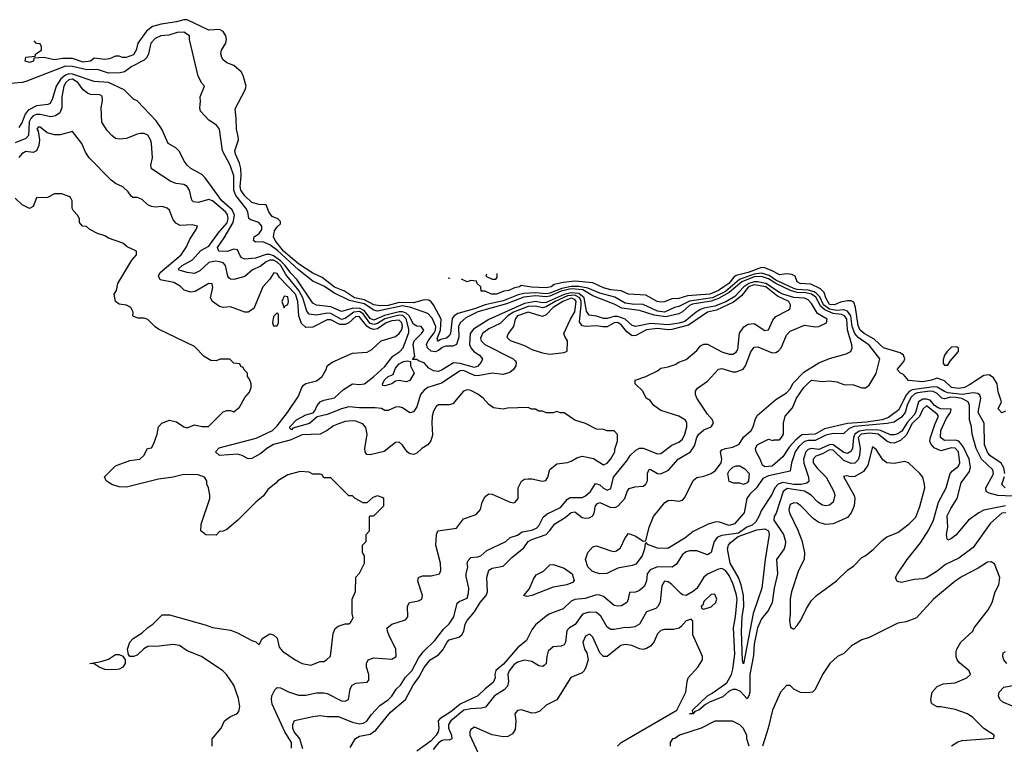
# Model space of a CAD drawing. Header units: inches. Extents: x 2348352 to 2479776, y 460422 to 613655.
# Tile 449 of 590: x 2414156 to 2419644, y 591720 to 595761. Entities that reach past the tile are written whole.
import ezdxf

# ---------------------------------------------------------------- set-up
doc = ezdxf.new("R2010")
doc.units = ezdxf.units.IN
doc.header["$MEASUREMENT"] = 0
doc.layers.add('C4519', color=7, linetype='Continuous')

msp = doc.modelspace()

# ---------------------------------------------------------------- linework, layer by layer
at = {"layer": 'C4519', "color": 4}
for points, elevation in [([(2419647.8, 593230), (2419642, 593262), (2419626.9, 593286.9), (2419563.6, 593330), (2419549.8, 593349.8), (2419532.8, 593390), (2419531.6, 593510), (2419497.6, 593570), (2419512.8, 593650), (2419506.7, 593666.7), (2419496.4, 593676.4), (2419470, 593679.2), (2419410, 593670.6), (2419330, 593680.2), (2419310, 593686.4), (2419270.5, 593710.5), (2419250, 593713.6), (2419130, 593695.7), (2419113.3, 593686.8), (2419094.8, 593665.2), (2419055.6, 593584.4), (2418997.9, 593542.1), (2418964, 593530), (2418876.3, 593516.3), (2418770.8, 593509.2), (2418641.7, 593478.3), (2418590, 593449.8), (2418515.2, 593444.8), (2418482, 593418), (2418443.9, 593376.1), (2418410, 593322.7), (2418350.7, 593270), (2418310, 593267), (2418296.5, 593276.5), (2418284, 593310), (2418260.9, 593350), (2418258, 593370), (2418266.6, 593390), (2418330, 593422), (2418354, 593414), (2418362, 593418), (2418390, 593418), (2418402, 593430), (2418413.2, 593450), (2418412.3, 593510), (2418422.7, 593550), (2418463.7, 593596.3), (2418486.3, 593650), (2418526.3, 593710), (2418550, 593734.4), (2418570, 593750.3), (2418630, 593743.7), (2418670, 593747), (2418710, 593740.3), (2418750, 593727), (2418803.7, 593723.7), (2418850, 593708.4), (2418870, 593708.5), (2418890, 593722), (2418930, 593787.7), (2418949.3, 593870), (2418890, 593945.1), (2418828.6, 593988.6), (2418810.8, 594010), (2418795.6, 594050), (2418787.7, 594110), (2418770, 594135.8), (2418750, 594142.9), (2418710, 594139.3), (2418670, 594145.7), (2418635.9, 594170), (2418614.8, 594214.8), (2418596, 594236), (2418583.3, 594243.3), (2418550, 594252.9), (2418490, 594256.2), (2418470, 594262.4), (2418370, 594308.9), (2418333.6, 594333.6), (2418290, 594347.5), (2418250, 594341.8), (2418168.8, 594311.2), (2418090, 594245.7), (2418018.3, 594210), (2417888.5, 594191.5), (2417830, 594161.4), (2417805, 594155), (2417750, 594129.1), (2417710, 594135), (2417630, 594172.8), (2417570, 594174.2), (2417530, 594180.3), (2417472.9, 594212.9), (2417390, 594236.5), (2417323.1, 594263.1), (2417272.3, 594272.3), (2417230, 594272.5), (2417177.5, 594262.5), (2417110, 594235.7), (2417090, 594232.2), (2417030, 594238.2), (2416966.2, 594233.8), (2416934, 594226), (2416850, 594192.8), (2416750, 594170.7), (2416690, 594148.5), (2416597.4, 594122.6), (2416577.3, 594110), (2416566.2, 594093.8), (2416557.4, 594010), (2416550, 593997), (2416535.1, 593984.9), (2416503.4, 593976.6), (2416487.5, 593967.5), (2416482, 593970), (2416486.3, 593973.7), (2416483.3, 593983.3), (2416501.1, 594030), (2416504.7, 594090), (2416463, 594170), (2416450, 594187.3), (2416436.4, 594196.4), (2416410, 594198.7), (2416350, 594181.8), (2416270, 594182.8), (2416210, 594167), (2416164.4, 594164.4), (2416130, 594170.9), (2416078, 594198), (2416022.4, 594210), (2415966.1, 594246.1), (2415910, 594269.8), (2415842.4, 594322.4), (2415790, 594347.2), (2415710, 594399.8), (2415626.5, 594470), (2415579.6, 594530), (2415569.6, 594550), (2415576, 594584), (2415590, 594604.7), (2415610, 594622), (2415610, 594635.3), (2415595.3, 594650), (2415562.9, 594662.9), (2415543.7, 594690), (2415529, 594729), (2415490.5, 594729.5), (2415450, 594741.3), (2415410, 594777.6), (2415387.4, 594810), (2415384.2, 594830), (2415389.8, 594890), (2415388.4, 594930), (2415380.4, 594960.4), (2415358.4, 595010), (2415355.1, 595030), (2415374.5, 595090), (2415374, 595110), (2415363.6, 595150), (2415362.9, 595210), (2415356.5, 595263.5), (2415413.2, 595370), (2415417.2, 595390), (2415400.9, 595450), (2415389.4, 595470), (2415350, 595505.1), (2415310, 595519.3), (2415290, 595536), (2415281.6, 595550), (2415277.6, 595570), (2415280.7, 595590), (2415304.5, 595630), (2415307.6, 595650), (2415305.1, 595670), (2415290, 595695.1), (2415270, 595705.1), (2415210, 595702.9), (2415090, 595759.5), (2415070, 595760.7), (2415030, 595748.3), (2414943.4, 595736.6), (2414896.7, 595723.3), (2414862.8, 595697.2), (2414814.8, 595630), (2414804.7, 595590), (2414790, 595564), (2414749.2, 595549.2), (2414729.1, 595549.1), (2414710, 595558), (2414690, 595558), (2414656.8, 595543.2), (2414630, 595539), (2414570, 595545.2), (2414550, 595529.6), (2414510, 595524.5), (2414450, 595543.7), (2414396.3, 595543.7), (2414350, 595537.2), (2414290, 595549.2), (2414234, 595546), (2414232, 595530), (2414210, 595522), (2414186, 595530), (2414190, 595552), (2414242, 595558), (2414246, 595570), (2414278, 595590), (2414278, 595610), (2414270, 595626), (2414250, 595628), (2414236.7, 595642.5)], 52), ([(2419690, 593103.7), (2419607.3, 593107.3), (2419560.1, 593120.1), (2419542.7, 593130), (2419541.6, 593150), (2419580.1, 593219.9), (2419583.1, 593230), (2419579.7, 593250), (2419516.8, 593310), (2419487.8, 593370), (2419464.4, 593450), (2419460.7, 593490), (2419449.6, 593529.6), (2419450.9, 593610), (2419443, 593630), (2419407.3, 593647.3), (2419374.2, 593654.2), (2419345.2, 593654.8), (2419310, 593646.5), (2419296, 593650), (2419270, 593676.8), (2419248.1, 593688.1), (2419230, 593689.3), (2419161, 593679), (2419145.6, 593674.4), (2419124.1, 593655.9), (2419104, 593616.1), (2419090.9, 593570), (2419070, 593544.8), (2419030, 593516.8), (2418991.8, 593508.2), (2418807.9, 593492.1), (2418779.6, 593480.4), (2418747.9, 593452.1), (2418690, 593453.3), (2418650, 593443.2), (2418590, 593414.9), (2418550, 593414.5), (2418530, 593409.2), (2418498.8, 593381.2), (2418478.5, 593350), (2418457.2, 593290), (2418450, 593242.7), (2418330, 593217.4), (2418297.8, 593202.2), (2418263.2, 593150), (2418226.1, 593113.9), (2418209.4, 593090.6), (2418194.4, 593010), (2418139.3, 592950), (2418110, 592939.7), (2418050, 592959.7), (2418030, 592959.1), (2417993.1, 592946.9), (2417910, 592906.6), (2417863, 592870), (2417768.1, 592811.9), (2417710, 592813.6), (2417654.6, 592834.6), (2417650, 592846), (2417642, 592838), (2417638.8, 592810), (2417624.9, 592770), (2417590, 592725.1), (2417570, 592716.2), (2417490, 592702.9), (2417427.9, 592672.1), (2417389.7, 592669.7), (2417359.3, 592679.3), (2417346, 592686), (2417322, 592710), (2417309.2, 592750), (2417322.7, 592790), (2417350, 592821), (2417370, 592826.8), (2417450, 592798.8), (2417470, 592794.8), (2417482, 592798), (2417504.5, 592815.5), (2417530, 592872), (2417550, 592896), (2417590, 592881), (2417630, 592852), (2417646, 592854), (2417663.7, 592930), (2417689.4, 592990), (2417751.5, 593068.5), (2417770, 593079.3), (2417790, 593081.3), (2417830, 593075.8), (2417850, 593081.6), (2417863.7, 593096.3), (2417910, 593190.8), (2417920.1, 593199.9), (2417930, 593207.3), (2417970, 593215.3), (2418009.8, 593230.2), (2418033.7, 593246.3), (2418065.1, 593290), (2418069.7, 593310), (2418062, 593350), (2418070, 593361.6), (2418089, 593370), (2418130, 593376.5), (2418165.7, 593394.3), (2418190, 593433), (2418233.6, 593470), (2418244.7, 593490), (2418254.7, 593530), (2418266.2, 593553.8), (2418370, 593642), (2418430, 593679.1), (2418450, 593702.8), (2418466.3, 593733.7), (2418525.6, 593794.4), (2418610, 593846.8), (2418670, 593870.8), (2418762.7, 593897.3), (2418789.1, 593910.9), (2418795.3, 593930), (2418793.2, 593946.8), (2418770.5, 594030.5), (2418765.8, 594090), (2418754, 594110), (2418736.5, 594116.5), (2418690, 594122.3), (2418642.9, 594142.9), (2418622.1, 594162.1), (2418593, 594213), (2418570, 594229.9), (2418538.4, 594238.4), (2418490, 594240.1), (2418453.1, 594250), (2418370, 594289.1), (2418330, 594316.4), (2418290, 594328.7), (2418250, 594326.3), (2418181.2, 594298.8), (2418110, 594238.6), (2418050, 594205.3), (2418010, 594191.1), (2417906.5, 594173.5), (2417890, 594166.9), (2417850, 594131.8), (2417830, 594121.1), (2417756.8, 594103.2), (2417692.6, 594112.6), (2417610, 594138.4), (2417512.4, 594152.4), (2417470, 594173.5), (2417350, 594220.3), (2417294.1, 594254.1), (2417230, 594259.5), (2417173.9, 594246.1), (2417110, 594219.4), (2417090, 594215.5), (2417030, 594221.2), (2416966.3, 594213.7), (2416870, 594176.2), (2416709.2, 594130.8), (2416642.5, 594097.5), (2416610.2, 594070), (2416601.6, 594050), (2416603.5, 593990), (2416590, 593949.5), (2416570, 593939.7), (2416530, 593940.4), (2416510, 593933.1), (2416490, 593915.1), (2416472, 593908), (2416450, 593911.6), (2416429, 593930), (2416424, 593950), (2416432.9, 593970), (2416465.7, 594014.3), (2416473, 594030), (2416474.5, 594050), (2416455.5, 594095.5), (2416430, 594122.6), (2416335.8, 594155.8), (2416290, 594164.3), (2416150, 594135.9), (2416130, 594139.9), (2416076, 594176), (2415994.7, 594194.7), (2415910, 594235.7), (2415850, 594274.6), (2415790, 594302.8), (2415710, 594365), (2415593.3, 594473.3), (2415550, 594506), (2415510, 594522.2), (2415470, 594520.5), (2415459.6, 594530), (2415462.9, 594550), (2415491.2, 594568.8), (2415506, 594590), (2415505.1, 594610), (2415489.4, 594630), (2415444.7, 594644.7), (2415432.8, 594652.8), (2415427.1, 594690), (2415416.9, 594710), (2415359.7, 594779.7), (2415348.9, 594810), (2415348.5, 594890), (2415328, 594950), (2415286.6, 595030), (2415269.2, 595150), (2415252.9, 595172.9), (2415210, 595201.2), (2415163.7, 595250), (2415159.5, 595270), (2415164, 595304), (2415162, 595330), (2415186, 595390), (2415170, 595406), (2415150, 595446), (2415102, 595650), (2415102, 595670), (2415070, 595691.8), (2415034, 595690), (2414986, 595674), (2414942, 595670), (2414910, 595655.6), (2414887, 595630), (2414873.7, 595570), (2414864.6, 595550), (2414850, 595534.3), (2414780, 595500), (2414740.5, 595470), (2414716.4, 595463.6), (2414650, 595462.2), (2414590, 595482.9), (2414530, 595480.8), (2414450, 595500.2), (2414410, 595501.1), (2414190, 595415.6), (2414170, 595409.6), (2414105.1, 595405.1)], 56), ([(2415998.3, 591701.7), (2416027.6, 591752.4), (2416050, 591764.9), (2416110, 591777.1), (2416140.5, 591799.5), (2416221.8, 591898.2), (2416307, 591970), (2416349.6, 592050), (2416383.1, 592096.9), (2416410, 592147.3), (2416442.7, 592190), (2416490, 592219.1), (2416514.1, 592245.9), (2416538.3, 592290), (2416550, 592301.7), (2416603, 592317), (2416620.5, 592330), (2416631.2, 592350), (2416638.7, 592390), (2416650, 592410.7), (2416690, 592458), (2416722, 592510), (2416755.6, 592550), (2416762.4, 592570), (2416759.7, 592650), (2416769.8, 592690.2), (2416790, 592702.4), (2416850, 592712.7), (2416899.1, 592760.9), (2416965.1, 592814.9), (2416990, 592850.4), (2417010, 592862.6), (2417089.8, 592890.2), (2417109.6, 592910), (2417138, 592950), (2417195.8, 592984.2), (2417230, 593013), (2417250, 593015.5), (2417290, 592985.3), (2417310, 592981.1), (2417330, 592983.1), (2417350, 592994.8), (2417357.6, 593010), (2417365.1, 593050), (2417376.6, 593063.4), (2417390, 593068), (2417450, 593040.4), (2417477.7, 593042.3), (2417492.3, 593050), (2417529.4, 593090), (2417542, 593130), (2417553.6, 593146.4), (2417584.9, 593155.1), (2417630, 593159.1), (2417645.2, 593170), (2417654.5, 593190), (2417656, 593230), (2417662, 593250), (2417670, 593254), (2417710, 593230.7), (2417730, 593227.3), (2417771.6, 593248.4), (2417825.2, 593310), (2417895.1, 593350), (2417916.4, 593383.6), (2417929.7, 593430.3), (2417940.9, 593450), (2417970, 593473), (2418009.5, 593490.5), (2418022.7, 593510), (2418018, 593530), (2417990, 593561.2), (2417929.3, 593649.3), (2417922, 593670), (2417922, 593690), (2417933.6, 593706.4), (2417990, 593744.7), (2418050, 593811), (2418070, 593816.3), (2418130, 593797.1), (2418150, 593796.4), (2418188, 593812), (2418200.7, 593830), (2418231.7, 593908.3), (2418250, 593934.8), (2418270, 593936.3), (2418350, 593902.4), (2418370, 593904.4), (2418386.2, 593913.8), (2418399.5, 593930), (2418430, 594001), (2418450, 594024), (2418530, 594056.3), (2418590, 594048.4), (2418610, 594050.4), (2418653.2, 594070), (2418656.9, 594090), (2418602.1, 594122.1), (2418570, 594177.7), (2418550, 594199.1), (2418530, 594207.5), (2418470, 594211.7), (2418410, 594230.8), (2418390, 594239.6), (2418315, 594290), (2418270, 594299.2), (2418250, 594299.1), (2418220.1, 594290), (2418191.9, 594270), (2418142.1, 594217.9), (2418091.9, 594188.1), (2418030, 594162.3), (2417970, 594152.2), (2417950, 594143.7), (2417926.7, 594130), (2417862.3, 594077.7), (2417831.6, 594068.4), (2417770, 594059.6), (2417672.7, 594067.3), (2417589.8, 594049.8), (2417570, 594055.1), (2417529.7, 594090), (2417490, 594105), (2417470, 594105.6), (2417430, 594093.6), (2417410, 594093.8), (2417370, 594107.6), (2417330, 594113.3), (2417315.4, 594135.4), (2417301.5, 594210), (2417273, 594233), (2417230, 594237), (2417190, 594227.9), (2417090, 594182.7), (2417070, 594181.6), (2417030, 594189.3), (2416970, 594177.1), (2416770, 594088.6), (2416684.8, 594035.2), (2416666.4, 594010), (2416663.5, 593950), (2416670.3, 593930), (2416687.2, 593910), (2416719.1, 593890), (2416734.4, 593870), (2416728.7, 593850), (2416710, 593828.4), (2416690, 593821.8), (2416610, 593843.4), (2416573, 593847), (2416510, 593807.3), (2416490, 593799.5), (2416462.7, 593802.7), (2416436.5, 593816.5), (2416410, 593848), (2416378, 593858), (2416370, 593866), (2416346, 593866), (2416358, 593882), (2416348.5, 593948.5), (2416355.3, 593970), (2416395.6, 594010), (2416407.8, 594030), (2416393.2, 594050), (2416370, 594051.6), (2416350, 594062.2), (2416327, 594110), (2416310, 594124.9), (2416290, 594132.3), (2416270, 594131.5), (2416189.8, 594110.2), (2416130, 594084.4), (2416110, 594093.8), (2416077.2, 594137.2), (2416050, 594151.4), (2416009.6, 594150.4), (2415950, 594134), (2415890, 594160.3), (2415810, 594169.6), (2415790, 594180.7), (2415702, 594310), (2415666.5, 594346.5), (2415635.6, 594390), (2415610, 594415.9), (2415570, 594444), (2415550, 594450.5), (2415529.4, 594450.6), (2415470, 594431.1), (2415410, 594425.1), (2415393.4, 594433.4), (2415384.2, 594444.2), (2415370, 594478), (2415350, 594480.9), (2415311.6, 594468.4), (2415265.2, 594470), (2415258, 594490), (2415295.9, 594544.1), (2415345.8, 594630), (2415353, 594670), (2415339.6, 594699.6), (2415281.5, 594750), (2415190, 594879.3), (2415170, 594897.2), (2415109, 594930), (2415089, 594950), (2415072.5, 594972.5), (2415046.3, 595026.3), (2415025.6, 595045.6), (2414982.7, 595070), (2414947, 595150), (2414916.3, 595196.3), (2414810, 595308), (2414790, 595318), (2414738, 595370), (2414650, 595409.8), (2414570, 595416.4), (2414450, 595457.1), (2414430, 595457.8), (2414410, 595451.2), (2414384.5, 595430), (2414359.1, 595390), (2414338.9, 595321.1), (2414325.8, 595294.2), (2414312.1, 595287.9), (2414250, 595279.7), (2414203.5, 595256.5), (2414185.7, 595234.3), (2414170, 595189.3), (2414150, 595159.5)], 64), ([(2415734, 591694), (2415716.9, 591750), (2415685.7, 591790), (2415678.3, 591810), (2415678.7, 591830), (2415687.7, 591852.3), (2415790, 591875.8), (2415830, 591880.5), (2415870, 591874.9), (2415930, 591874.4), (2416010, 591843.7), (2416050, 591834.4), (2416070, 591837.1), (2416090, 591848.2), (2416114.9, 591885.1), (2416163.5, 591936.5), (2416210.8, 591969.2), (2416230.8, 591989.2), (2416253.3, 592026.7), (2416277.6, 592050), (2416306.6, 592093.4), (2416342, 592130), (2416379.5, 592200.5), (2416404.2, 592235.8), (2416470, 592298.8), (2416517.2, 592362.8), (2416550, 592391.3), (2416576, 592430), (2416594, 592506), (2416604.7, 592515.3), (2416650, 592534), (2416658, 592562), (2416659, 592590), (2416644.7, 592655.3), (2416644, 592670), (2416654, 592710), (2416649.2, 592730), (2416654.6, 592745.4), (2416670, 592762), (2416710, 592764.7), (2416726, 592770), (2416760.2, 592799.8), (2416866, 592850), (2416890, 592874), (2416930, 592886), (2416956.2, 592903.8), (2417010, 592914), (2417035.5, 592924.5), (2417050, 592938.8), (2417074.2, 592985.9), (2417095.1, 593004.9), (2417170, 593039.5), (2417210, 593086), (2417224.2, 593095.8), (2417290, 593095.5), (2417310, 593105.5), (2417337.6, 593130), (2417366, 593174), (2417390, 593167.7), (2417410, 593148), (2417430, 593137.3), (2417450, 593146.8), (2417465.1, 593210), (2417539.6, 593300.4), (2417558, 593330), (2417590, 593360.7), (2417610, 593370.5), (2417630, 593370.5), (2417710, 593340.5), (2417730, 593342), (2417790, 593388.2), (2417830, 593403.8), (2417850, 593420.7), (2417863.6, 593450), (2417874, 593490), (2417875.1, 593510), (2417867, 593527), (2417830, 593549.4), (2417730, 593581.2), (2417690, 593608.7), (2417670, 593638), (2417648, 593650), (2417628.4, 593688.4), (2417586, 593730), (2417586, 593750), (2417646, 593770), (2417710, 593802), (2417730, 593818), (2417770, 593824.7), (2417810, 593838), (2417829.3, 593850.7), (2417870, 593866), (2417930, 593916), (2417950, 593941), (2417970, 593950.8), (2417990, 593950.7), (2418070, 593908.2), (2418110, 593895.5), (2418130, 593895.5), (2418150, 593907.3), (2418157.7, 593922.3), (2418167.6, 594012.4), (2418191.7, 594048.3), (2418216.6, 594063.4), (2418250, 594067.3), (2418310, 594026.8), (2418328.9, 594031.1), (2418354.2, 594085.8), (2418370, 594106), (2418439.1, 594140.9), (2418449.5, 594150.5), (2418452.3, 594170), (2418442.9, 594190), (2418378.9, 594218.9), (2418314.8, 594270), (2418250, 594281.9), (2418218.9, 594270), (2418179.2, 594220.8), (2418134.6, 594185.4), (2418040.1, 594139.9), (2417990, 594129.7), (2417883.7, 594056.3), (2417790, 594032.3), (2417770, 594030.7), (2417710, 594038.4), (2417650, 594031.7), (2417590, 593999.5), (2417570, 593997), (2417539.2, 594019.2), (2417510, 594056.9), (2417490, 594071.8), (2417470, 594069.7), (2417430, 594048.3), (2417407, 594047), (2417370, 594053), (2417310.4, 594049.6), (2417290, 594053.6), (2417276.4, 594076.4), (2417286, 594170), (2417286.1, 594190), (2417278.6, 594210), (2417250, 594223.8), (2417210, 594220.6), (2417140.2, 594190), (2417090, 594158.7), (2417070, 594153.2), (2417030, 594163.5), (2416990, 594161.2), (2416908.9, 594130), (2416876.9, 594110), (2416833.3, 594066.7), (2416770, 594037.4), (2416734.9, 594010), (2416724.7, 593984.7), (2416728, 593970), (2416747.7, 593950), (2416906, 593870), (2416918, 593858), (2416923, 593850), (2416921.6, 593830), (2416908, 593810), (2416887.3, 593792.7), (2416850, 593782), (2416790, 593788.7), (2416710, 593774.7), (2416690, 593776.3), (2416630, 593805.1), (2416610, 593802.4), (2416505.9, 593734.1), (2416430.4, 593709.6), (2416410, 593695.1), (2416390.6, 593670), (2416370, 593602), (2416350, 593574), (2416330, 593569), (2416290, 593595.3), (2416270, 593602), (2416250, 593599), (2416210, 593582), (2416190, 593582), (2416172.9, 593592.9), (2416136.6, 593596.6), (2416050, 593596.1), (2415990, 593601.5), (2415949.3, 593590.7), (2415870, 593559.3), (2415814, 593546), (2415771.6, 593508.4), (2415677.5, 593482.5), (2415670, 593474), (2415662, 593482), (2415662, 593490), (2415698.7, 593530), (2415750, 593557.6), (2415791.7, 593568.3), (2415801.1, 593578.9), (2415813.1, 593610), (2415829.8, 593630.2), (2415850, 593639.2), (2415910, 593652.4), (2415961.1, 593698.9), (2416010, 593730.8), (2416050, 593725.5), (2416077.2, 593730), (2416130, 593770.4), (2416190, 593827.4), (2416234.9, 593885.1), (2416274, 593910), (2416294, 593930), (2416324.6, 594015.4), (2416324.4, 594035.6), (2416310, 594092), (2416291, 594111), (2416270, 594113.2), (2416190, 594092.2), (2416150, 594066.6), (2416130, 594060.5), (2416108, 594068), (2416070, 594119.5), (2416050, 594133.2), (2416018.9, 594130), (2415970, 594093.6), (2415950, 594089.1), (2415890, 594122.9), (2415870, 594123.7), (2415810, 594112.2), (2415770, 594118.7), (2415755.8, 594135.8), (2415733.8, 594210), (2415712.2, 594250), (2415639.1, 594339.1), (2415611.1, 594390), (2415590, 594409), (2415570, 594418.8), (2415550, 594419.8), (2415530, 594410.9), (2415495.8, 594384.2), (2415453.4, 594366.6), (2415410, 594329.4), (2415350, 594312.3), (2415330, 594313.2), (2415322, 594322), (2415316, 594330), (2415302.9, 594390), (2415290, 594404.5), (2415271.1, 594411.1), (2415246.5, 594413.5), (2415210, 594406), (2415159.7, 594360.3), (2415130, 594345.7), (2415088.7, 594350), (2415044.4, 594364.4), (2415039.3, 594370), (2415060.9, 594390), (2415118.1, 594421.8), (2415165.9, 594474.1), (2415210, 594497.6), (2415261.1, 594570), (2415311.5, 594628.5), (2415318, 594650), (2415314.5, 594674.5), (2415303.1, 594690), (2415230, 594749.7), (2415210, 594757.6), (2415150, 594740.9), (2415125.1, 594745.1), (2415115.1, 594755.1), (2415102, 594810), (2415089.6, 594829.6), (2415070, 594840.9), (2415027.3, 594847.3), (2414997.5, 594857.5), (2414890, 594929.2), (2414887, 594950), (2414895.1, 594990), (2414889.6, 595070), (2414884.5, 595090), (2414870, 595116), (2414850, 595126.6), (2414830, 595126.6), (2414810, 595122.7), (2414750, 595097.2), (2414710, 595094), (2414690, 595099), (2414670, 595114), (2414642.5, 595142.5), (2414613.2, 595190), (2414609.5, 595270), (2414618, 595310), (2414614.5, 595334.5), (2414602, 595342), (2414550, 595343), (2414533.2, 595350), (2414510, 595369.4), (2414479.6, 595410), (2414450, 595428.3), (2414430, 595425.1), (2414412.2, 595410), (2414402, 595390), (2414391.3, 595330), (2414390.2, 595269.8), (2414379.3, 595240.7), (2414355.1, 595224.9), (2414330, 595219.7), (2414270, 595232.1), (2414250, 595232), (2414230, 595223.9), (2414216.9, 595210), (2414208.2, 595191.8), (2414204.8, 595115.2), (2414190, 595097.6), (2414130, 595074)], 68), ([(2415670, 591698), (2415671.1, 591730), (2415634, 591790), (2415563.6, 591943.6), (2415558.4, 591970), (2415560.7, 591990), (2415577, 592023), (2415590, 592036), (2415610, 592034.8), (2415653.2, 592013.2), (2415710, 591994.8), (2415750, 591994.8), (2415810, 592006.8), (2415850, 592007.3), (2415870, 592004), (2415950, 591963), (2415970, 591960.7), (2415988.7, 591970), (2415997.2, 592030), (2416009.5, 592050.5), (2416030, 592060.7), (2416090, 592066), (2416092.9, 592067.1), (2416102, 592078), (2416101.2, 592110), (2416089.1, 592150.9), (2416089.1, 592170.9), (2416098, 592190), (2416130, 592202.8), (2416230, 592194.8), (2416254, 592210), (2416252.3, 592250), (2416212.7, 592330), (2416205.2, 592350), (2416204, 592370), (2416229.4, 592390.6), (2416305.6, 592414.4), (2416319, 592430), (2416317.2, 592490), (2416328, 592510), (2416379.3, 592520.7), (2416398, 592530), (2416401.2, 592550), (2416374, 592630), (2416378, 592650), (2416400.9, 592659.1), (2416450, 592659.1), (2416495.3, 592670), (2416502.7, 592690), (2416500.9, 592730), (2416476, 592830), (2416478, 592890), (2416486, 592910), (2416590, 592926), (2416630, 592978), (2416699.3, 593000.7), (2416724, 593030), (2416734, 593070), (2416750, 593102), (2416770, 593116), (2416790, 593114.8), (2416890, 593071), (2416910, 593066.8), (2416918, 593070), (2416934, 593090), (2416934, 593150), (2416953.6, 593186.4), (2416970, 593198), (2416990, 593201), (2417010, 593201), (2417070, 593186.8), (2417088.9, 593191.1), (2417099, 593210), (2417110, 593252), (2417150, 593284.7), (2417209.3, 593290.7), (2417230, 593298), (2417262, 593318), (2417290, 593326), (2417354, 593314), (2417410, 593278.8), (2417430, 593287.3), (2417450, 593311), (2417472.7, 593350), (2417473.6, 593366.4), (2417488.7, 593410), (2417488.4, 593448.4), (2417470, 593468), (2417430, 593468.7), (2417410, 593475.3), (2417370, 593478), (2417308.9, 593508.9), (2417250, 593528), (2417190, 593568), (2417170, 593568), (2417150, 593575.3), (2417130, 593568), (2417090, 593568), (2417070, 593578), (2417050, 593578), (2417030, 593588), (2417008.9, 593588.9), (2416990, 593598), (2416874.6, 593594.6), (2416850, 593589), (2416796.5, 593596.5), (2416770, 593614), (2416739.3, 593650), (2416710, 593672.3), (2416670, 593692.3), (2416650, 593696), (2416630, 593689), (2416570, 593619), (2416550, 593613.2), (2416490, 593613.2), (2416476.3, 593603.7), (2416462.8, 593577.2), (2416455.5, 593550), (2416452.7, 593510), (2416456.3, 593443.7), (2416447.5, 593412.5), (2416430, 593389), (2416398, 593370), (2416370, 593344), (2416350, 593335.3), (2416330, 593339), (2416315.3, 593350), (2416290, 593388.7), (2416270, 593404), (2416250, 593402), (2416186.4, 593353.6), (2416110, 593334), (2416090, 593335.3), (2416081.2, 593350), (2416079.3, 593370), (2416091.6, 593450), (2416085.6, 593485.6), (2416067.6, 593507.6), (2416030, 593522), (2416010, 593522.9), (2415970, 593519.5), (2415932.3, 593507.7), (2415904.7, 593495.3), (2415870, 593469.2), (2415830, 593449), (2415730, 593446), (2415664, 593416), (2415570, 593391.8), (2415534, 593370), (2415498.9, 593341.1), (2415450, 593313.6), (2415430, 593311.8), (2415396, 593330), (2415370, 593337.7), (2415269.2, 593330), (2415246.3, 593350), (2415267.6, 593372.4), (2415473.2, 593426.8), (2415564, 593470), (2415590, 593496), (2415648.7, 593570), (2415710, 593662), (2415728.7, 593710), (2415738, 593722), (2415750, 593731), (2415810, 593746.8), (2415842, 593770), (2415864, 593810), (2415868.7, 593830), (2415898, 593850), (2416010, 593900.7), (2416092.5, 593907.5), (2416118.9, 593921.1), (2416170, 593970.6), (2416250, 593994), (2416270, 594010.3), (2416283.9, 594030), (2416289.8, 594050), (2416286, 594070), (2416270, 594085.1), (2416230, 594080.6), (2416197.6, 594070), (2416150, 594035.8), (2416130, 594032.9), (2416110, 594038.2), (2416091.3, 594051.3), (2416050, 594103.9), (2416030, 594104.7), (2415990.1, 594069.9), (2415970, 594060.3), (2415940.6, 594060.6), (2415890, 594086.6), (2415870, 594086.4), (2415790, 594045.6), (2415750, 594044.5), (2415727.3, 594067.2), (2415711.1, 594110), (2415706.2, 594190), (2415693.2, 594230), (2415603.9, 594323.9), (2415590, 594345.2), (2415571.3, 594348.7), (2415550, 594314), (2415510.8, 594270), (2415461, 594150), (2415430, 594129), (2415410, 594129.2), (2415330, 594159), (2415290, 594155.3), (2415270, 594162), (2415230, 594188.7), (2415219, 594210), (2415232.1, 594267.9), (2415228.4, 594288.4), (2415210, 594289), (2415134.4, 594245.6), (2415110, 594241.2), (2415072.9, 594252.9), (2415050, 594275.3), (2415015.6, 594295.6), (2414939, 594310), (2414929.6, 594329.6), (2414938, 594350), (2415056, 594450), (2415085.4, 594494.6), (2415103.6, 594536.4), (2415139, 594590), (2415146, 594610), (2415117.2, 594617.2), (2415050, 594613.2), (2415026.8, 594626.8), (2415010, 594648.7), (2414990, 594698), (2414978, 594710), (2414950, 594719), (2414910, 594715.3), (2414890, 594719), (2414870, 594728.7), (2414837.5, 594757.5), (2414810, 594769), (2414786, 594770), (2414776.4, 594776.4), (2414760.2, 594800.2), (2414730, 594828.7), (2414690, 594848), (2414665.6, 594865.6), (2414542, 594990), (2414522, 595022), (2414502, 595070), (2414450, 595138), (2414380.7, 595119.3), (2414350, 595118), (2414309.4, 595129.4), (2414270, 595162), (2414258, 595162), (2414252, 595150), (2414259.1, 595139.1), (2414266, 595090), (2414261.6, 595058.4), (2414250, 595028.7), (2414230, 595019.3), (2414190, 595025.6), (2414166.8, 595013.2), (2414150, 594992.7)], 72), ([(2415228.7, 591710), (2415228.9, 591751.1), (2415278, 591810), (2415298, 591850), (2415330, 591874), (2415366, 591890), (2415376.4, 591903.6), (2415382, 591930), (2415374.6, 591974.6), (2415348.7, 592050), (2415309.1, 592109.1), (2415288, 592130), (2415168.9, 592208.9), (2415090, 592242), (2415046, 592270), (2415010, 592276), (2414933.2, 592266.8), (2414870, 592265.2), (2414847.7, 592252.3), (2414810, 592217.2), (2414790, 592209), (2414769, 592209), (2414761.2, 592221.2), (2414756, 592250), (2414768.7, 592290), (2414788, 592310), (2414838, 592342), (2414870, 592372), (2414898, 592390), (2414950, 592442), (2414990, 592442), (2415190, 592386), (2415230, 592371), (2415330, 592356), (2415370, 592341), (2415450, 592298), (2415471.6, 592291.6), (2415490, 592274), (2415508, 592310), (2415550, 592336), (2415571, 592331), (2415591, 592311), (2415601, 592261), (2415619.6, 592239.6), (2415692, 592190), (2415730.9, 592170.9), (2415778, 592162), (2415830, 592182), (2415850, 592182), (2415866, 592190), (2415888, 592212), (2415903.1, 592336.9), (2415914.6, 592365.4), (2415930, 592378), (2415970, 592391.3), (2415990, 592392), (2416000.4, 592399.6), (2416014.6, 592425.4), (2416008, 592450), (2416008, 592530), (2416027.3, 592572.7), (2416028.9, 592651.1), (2416050, 592674), (2416078, 592730), (2416078, 592770), (2416066, 592790), (2416066, 592830), (2416086, 592850), (2416086, 592890), (2416106, 592910), (2416106, 592990), (2416110, 592994), (2416130, 592994), (2416186, 593050), (2416186, 593090), (2416176.4, 593096.4), (2416150, 593106), (2416123.6, 593096.4), (2416090, 593066), (2416070, 593066), (2416026, 593090), (2416010, 593106), (2415990, 593106), (2415890, 593206), (2415850, 593206), (2415842, 593222), (2415830, 593226), (2415790, 593226), (2415770, 593238), (2415719.6, 593240.4), (2415650, 593222), (2415594, 593190), (2415583.6, 593176.4), (2415539.6, 593140.4), (2415514.8, 593105.2), (2415472, 593070), (2415372, 592970), (2415310, 592918), (2415290, 592908), (2415270, 592906), (2415250, 592886), (2415192.7, 592887.3), (2415166, 592910), (2415167.3, 592947.3), (2415215.3, 593090), (2415215.3, 593110), (2415208, 593150), (2415198, 593170), (2415198, 593190), (2415186, 593210), (2415150, 593222), (2415070, 593224), (2415010.7, 593209.3), (2414930, 593199.3), (2414750, 593154), (2414710, 593155.3), (2414670, 593168.7), (2414638, 593190), (2414628.4, 593211.6), (2414690, 593272), (2414770, 593302), (2414826, 593310), (2414848, 593330), (2414868, 593370), (2414890, 593374), (2414903.1, 593396.9), (2414922, 593450), (2414928.7, 593490), (2414948, 593510), (2414990, 593526.8), (2415030, 593517.3), (2415070, 593490.7), (2415090, 593484.7), (2415130, 593502), (2415170, 593491.3), (2415207.3, 593492.7), (2415290, 593574), (2415310, 593582), (2415330, 593582), (2415350, 593574), (2415380.4, 593599.6), (2415410, 593654), (2415436.4, 593683.6), (2415446, 593710), (2415446, 593730), (2415436.4, 593756.4), (2415426, 593770), (2415426, 593790), (2415407.3, 593807.3), (2415402, 593822), (2415387.3, 593827.3), (2415382, 593842), (2415350, 593846), (2415327.3, 593867.3), (2415272.7, 593867.3), (2415250, 593858), (2415220.4, 593860.4), (2415183.1, 593883.1), (2415130, 593938), (2414930, 594035.3), (2414910, 594048.7), (2414868.9, 594088.9), (2414850, 594095.3), (2414816.4, 594096.4), (2414790, 594106), (2414786, 594110), (2414788, 594130), (2414775.3, 594155.3), (2414750, 594168), (2414710, 594174), (2414688.9, 594188.9), (2414682, 594230), (2414695.3, 594250), (2414702, 594290), (2414780.2, 594419.8), (2414806, 594450), (2414806, 594470), (2414754.6, 594494.6), (2414730, 594515.3), (2414650, 594542), (2414630, 594555.3), (2414590, 594568), (2414546, 594590), (2414527.3, 594607.3), (2414506, 594610), (2414488, 594630), (2414488, 594650), (2414478, 594670), (2414454.6, 594694.6), (2414448.7, 594710), (2414448, 594750), (2414438, 594770), (2414430, 594775.3), (2414390, 594788.7), (2414350, 594788.7), (2414310, 594769), (2414250, 594768), (2414230, 594718), (2414210, 594708), (2414169.1, 594729.1), (2414130, 594766)], 76), ([(2419650, 593578), (2419630, 593568), (2419609.2, 593590), (2419628, 593630), (2419610, 593686), (2419603.7, 593730), (2419584.1, 593764.1), (2419559.3, 593779.3), (2419530, 593777.2), (2419450, 593724.2), (2419422.8, 593710), (2419390, 593703.1), (2419349.5, 593710), (2419310, 593746.6), (2419270, 593761.2), (2419238, 593750), (2419190, 593741.6), (2419110, 593749.4), (2419082, 593782), (2419066, 593790), (2419046, 593810), (2419084.7, 593855.3), (2419089, 593870), (2419082, 593890), (2419062.7, 593902.7), (2418970, 593931.6), (2418918.7, 593978.7), (2418862.9, 594010), (2418841.3, 594030), (2418830, 594055.3), (2418815.3, 594155.3), (2418804.5, 594184.5), (2418790, 594193.2), (2418770, 594192.7), (2418730, 594185.6), (2418698, 594170), (2418670, 594172.3), (2418650, 594209.2), (2418639.8, 594239.8), (2418619.8, 594259.8), (2418565.6, 594285.6), (2418506, 594290), (2418490, 594298), (2418478, 594330), (2418460.2, 594340.2), (2418430, 594344), (2418390, 594338), (2418357.1, 594357.1), (2418310, 594376.3), (2418290, 594379.1), (2418215.5, 594350), (2418150, 594334.7), (2418135.8, 594324.2), (2418108.4, 594290), (2418081.3, 594270), (2418050.3, 594250), (2418002.8, 594230), (2417878.4, 594221.6), (2417830, 594206), (2417790, 594204.7), (2417750, 594187.6), (2417730, 594184.5), (2417709, 594190), (2417645.1, 594225.1), (2417550, 594229.6), (2417508.2, 594248.2), (2417450, 594254), (2417410, 594265.1), (2417350, 594294), (2417250, 594302), (2417184.5, 594295.5), (2417135.2, 594284.8), (2417118, 594270), (2417090, 594264.7), (2417008.7, 594268.7), (2416950, 594278), (2416942, 594270), (2416914, 594266), (2416882, 594250), (2416854, 594246), (2416814, 594230), (2416786, 594230), (2416750, 594246), (2416727.3, 594247.3), (2416726, 594270), (2416706, 594290), (2416702, 594302), (2416670, 594306), (2416650, 594298), (2416618.6, 594313.7)], 48), ([(2416552.6, 594319.3), (2416550, 594318), (2416546.2, 594319.9)], 48), ([(2416757.9, 594341.8), (2416754, 594330), (2416790, 594314), (2416810, 594314), (2416816.4, 594323.6), (2416817.7, 594345)], 48), ([(2419650, 593049), (2419530, 593025.1), (2419501.3, 593010), (2419445.3, 592970), (2419373.4, 592886.6), (2419350, 592867.3), (2419330, 592859), (2419324.8, 592864.8), (2419322.4, 592890), (2419329.7, 592930), (2419326, 592994), (2419345.2, 593034.8), (2419380.5, 593090), (2419402.8, 593177.2), (2419450, 593242), (2419455.2, 593264.8), (2419447.6, 593310), (2419416.4, 593376.4), (2419400, 593400), (2419390, 593409.8), (2419370, 593416.1), (2419310, 593414.7), (2419288.2, 593430), (2419289.8, 593470), (2419321.3, 593538.7), (2419343.6, 593570), (2419348.4, 593588.4), (2419290, 593591.1), (2419275.7, 593595.7), (2419254.8, 593610), (2419230, 593638.2), (2419210, 593645), (2419190, 593643.7), (2419165.2, 593630), (2419149.4, 593570), (2419142.1, 593557.9), (2419103.9, 593516.1), (2419073.6, 593466.4), (2419050, 593451.6), (2419030, 593445), (2419010, 593446), (2418954.3, 593470), (2418930, 593474), (2418870, 593472.3), (2418834.6, 593465.4), (2418811.6, 593450), (2418804, 593430), (2418798.2, 593370), (2418787.6, 593352.4), (2418770, 593342.4), (2418750, 593348), (2418690.4, 593390.4), (2418672.4, 593392.4), (2418610, 593364.3), (2418570, 593369), (2418550, 593363.5), (2418538.4, 593350), (2418525.4, 593310), (2418527.4, 593287.4), (2418553.4, 593210), (2418553.7, 593186.3), (2418543.9, 593176.1), (2418511.7, 593168.3), (2418470, 593168.7), (2418410, 593179.5), (2418383.1, 593170), (2418364.6, 593150), (2418347.8, 593112.2), (2418290, 593025.2), (2418276.5, 592990), (2418258.7, 592961.3), (2418237.7, 592942.3), (2418208.9, 592930), (2418163.2, 592896.8), (2418070, 592885), (2418045.1, 592874.9), (2418027, 592850), (2418010.5, 592790), (2417998.8, 592781.2), (2417990, 592776), (2417930, 592798.9), (2417890, 592798.2), (2417870, 592792.7), (2417850, 592778.3), (2417815.8, 592724.2), (2417792.3, 592707.7), (2417710, 592709.8), (2417670, 592692.1), (2417653.4, 592670), (2417648.8, 592631.2), (2417638.3, 592601.7), (2417610, 592577.2), (2417588.7, 592568.7), (2417554, 592566), (2417548, 592530), (2417539.1, 592510), (2417510, 592491.6), (2417490, 592489.6), (2417470, 592494.5), (2417410, 592543.7), (2417390, 592551.6), (2417370, 592553), (2417307, 592533), (2417250, 592527.8), (2417230, 592518.7), (2417184.8, 592475.2), (2417110, 592447), (2417090, 592434), (2417030, 592387), (2417010, 592358), (2416980.7, 592299.3), (2416930, 592258), (2416852.9, 592167.1), (2416809, 592131), (2416803.7, 592110), (2416805.3, 592090), (2416795.6, 592064.4), (2416750.4, 592030), (2416710.2, 591989.8), (2416610, 591944.5), (2416559.3, 591900.7), (2416498.4, 591861.6), (2416488.9, 591850), (2416491.4, 591810), (2416487.7, 591790), (2416476.5, 591770), (2416450, 591739.7), (2416370, 591682)], 64), ([(2419652.6, 593010), (2419630, 593009.6), (2419566.7, 592953.3), (2419470, 592817.2), (2419390, 592757.2), (2419316.8, 592723.2), (2419270, 592685.2), (2419210, 592649), (2419190, 592642), (2419142, 592638), (2419070, 592622), (2419047.3, 592627.3), (2419040.4, 592640.4), (2419038, 592650), (2419048.7, 592670), (2419102, 592750), (2419176.9, 592843.1), (2419223.6, 592916.4), (2419249.5, 592970), (2419278, 593070), (2419320.7, 593150), (2419342.9, 593230), (2419354.9, 593245.1), (2419389.3, 593270), (2419396.9, 593290), (2419387.8, 593350), (2419370.6, 593370.6), (2419350, 593373.5), (2419290, 593355.6), (2419253.4, 593373.4), (2419235.1, 593395.1), (2419229.6, 593410), (2419232.6, 593430), (2419257, 593503), (2419278, 593550), (2419270, 593560.7), (2419210, 593607.3), (2419190, 593589.3), (2419171.8, 593548.2), (2419130, 593509.6), (2419096.5, 593443.5), (2419065.6, 593414.4), (2419030, 593398.9), (2419010, 593401.1), (2418990, 593409.7), (2418940.7, 593450), (2418894.4, 593454.4), (2418846.9, 593450), (2418830.2, 593430), (2418839.6, 593370), (2418837.6, 593330), (2418830, 593306), (2418810, 593287.3), (2418790, 593285.6), (2418750, 593302.4), (2418690, 593359.3), (2418670, 593362.2), (2418630, 593339.8), (2418593.4, 593326.6), (2418578, 593310), (2418579.3, 593290), (2418600.5, 593260.5), (2418650.4, 593210), (2418693, 593130), (2418699.1, 593110), (2418690.7, 593070), (2418670, 593054), (2418650, 593049.2), (2418630, 593054), (2418604, 593070), (2418566.6, 593110), (2418530.6, 593130.6), (2418433.5, 593146.5), (2418410.4, 593130), (2418371.6, 593008.4), (2418361.6, 592990), (2418359.1, 592970), (2418413.4, 592890), (2418424, 592850), (2418422.8, 592830), (2418416, 592810), (2418374.8, 592750), (2418379.1, 592670), (2418360.5, 592590), (2418350.6, 592510), (2418330, 592468.7), (2418290, 592419), (2418267.9, 592370), (2418250, 592278), (2418245.7, 592214.3), (2418225.5, 592110), (2418226, 592010), (2418220.7, 591990), (2418210, 591974), (2418173.9, 592013.9), (2418150, 592025.6), (2418130, 592026), (2418110, 592015.6), (2418075.5, 591984.5), (2418003.5, 591956.5), (2417978.7, 591941.3), (2417942, 591910), (2417918, 591902), (2417910, 591889.7), (2417889.4, 591889.4), (2417908.9, 591891.1), (2417906, 591910), (2417989, 591991), (2418015.7, 592004.3), (2418097.8, 592062.2), (2418122.6, 592110), (2418130, 592138.8), (2418142.7, 592222.7), (2418134.3, 592370), (2418145.6, 592430), (2418154.5, 592530), (2418150, 592559), (2418130, 592617.2), (2418110, 592661.2), (2418089, 592690), (2418070, 592699.5), (2418050, 592697), (2417990, 592669.4), (2417968.5, 592651.5), (2417930, 592589.5), (2417906.8, 592570), (2417870, 592549.5), (2417850, 592552.7), (2417840.1, 592560.1), (2417791.4, 592611.4), (2417770, 592626), (2417750, 592629), (2417735.5, 592604.5), (2417725.8, 592514.2), (2417714.8, 592490), (2417702, 592478), (2417650, 592459), (2417610.8, 592390), (2417584.9, 592375.1), (2417550, 592369.5), (2417530, 592372), (2417470, 592359.3), (2417450, 592359.3), (2417430, 592374), (2417395.1, 592435.1), (2417370, 592454.5), (2417330, 592456.9), (2417293.5, 592446.5), (2417251.5, 592388.5), (2417221, 592370), (2417206, 592354), (2417197.3, 592290), (2417190, 592275.3), (2417173.4, 592266.6), (2417130, 592262.7), (2417101.6, 592238.4), (2417093.4, 592210), (2417090.6, 592170), (2417079.8, 592160.2), (2417070, 592154), (2417050, 592157.2), (2417010, 592180.9), (2416970, 592189.6), (2416930, 592177.6), (2416910, 592163.6), (2416883.8, 592130), (2416876.3, 592110), (2416880.7, 592070), (2416875.5, 592044.5), (2416856.5, 592023.5), (2416802.8, 591990), (2416752.8, 591927.2), (2416730, 591920.9), (2416670, 591918), (2416631, 591910), (2416559.3, 591850), (2416546.7, 591830), (2416545.3, 591810), (2416562.8, 591770), (2416564.7, 591750), (2416550, 591742.7), (2416530, 591745.1), (2416510, 591740.5), (2416490, 591727.6), (2416461.1, 591690)], 68), ([(2419649, 593150), (2419630, 593169), (2419646, 593214)], 52), ([(2419349.1, 591710.9), (2419385.6, 591734.4), (2419410, 591741), (2419586, 591754), (2419588, 591770), (2419530, 591808.7), (2419469.1, 591869.1), (2419438, 591890), (2419370, 591913.2), (2419290, 591928.7), (2419268.9, 591928.9), (2419243.1, 591943.1), (2419238, 591950), (2419235.3, 591970), (2419242, 592010), (2419270, 592042), (2419303.1, 592056.9), (2419370, 592062.8), (2419435.3, 592090), (2419455.3, 592110), (2419448, 592130), (2419393.6, 592173.6), (2419382, 592190), (2419375.3, 592210), (2419376.4, 592236.4), (2419379, 592250), (2419402, 592290), (2419468, 592350), (2419475.3, 592370), (2419553.2, 592470), (2419576, 592510), (2419593.2, 592570), (2419614, 592610), (2419619, 592650), (2419590, 592726), (2419570, 592738), (2419550, 592735.3), (2419498.8, 592701.2), (2419410, 592655.1), (2419370.4, 592629.6), (2419250, 592529.2), (2419155.3, 592424.7), (2419096.9, 592403.1), (2419050, 592395.3), (2418890, 592315.3), (2418850, 592302), (2418791.6, 592268.4), (2418750, 592226), (2418714, 592210), (2418672, 592170), (2418631.1, 592108.9), (2418590, 592026), (2418574, 592010), (2418550, 592006), (2418508.4, 592008.4), (2418470, 592028), (2418450, 592048), (2418430, 592048), (2418396, 592010), (2418351, 591910), (2418327.3, 591810), (2418296, 591710)], 72), ([(2417488, 591710), (2417508, 591730), (2417818, 591910), (2417868.7, 592010), (2417875.3, 592070), (2417882, 592090), (2417935.3, 592150), (2417962, 592190), (2417962, 592210), (2417908, 592330), (2417907.3, 592407.3), (2417898, 592418), (2417870, 592408), (2417843.6, 592376.4), (2417831.6, 592368.4), (2417799.8, 592360.2), (2417750, 592359.3), (2417730, 592354), (2417710, 592335.3), (2417690.4, 592289.6), (2417672.7, 592267.3), (2417650, 592253.2), (2417630, 592249.2), (2417610, 592252.7), (2417568, 592270), (2417530, 592277), (2417506.8, 592270), (2417430, 592209), (2417410, 592208.7), (2417389.1, 592229.1), (2417350, 592318), (2417338, 592330), (2417330, 592334), (2417310, 592322), (2417294.8, 592290), (2417304, 592250), (2417316, 592230), (2417324.7, 592190), (2417312, 592150), (2417302, 592130), (2417290, 592118), (2417227.7, 592092.3), (2417150, 591968), (2417090, 591938), (2417055.3, 591904.7), (2417030, 591895.3), (2417010, 591894), (2416952.1, 591912.1), (2416930, 591908.7), (2416916, 591890), (2416920.7, 591850), (2416916.8, 591803.2), (2416902, 591778), (2416876.8, 591763.2), (2416850, 591761.2), (2416790, 591772.7), (2416690, 591815.1), (2416670, 591802), (2416664.9, 591790), (2416664.9, 591770), (2416710.6, 591670.6)], 72), ([(2419659, 592170), (2419642, 592190), (2419635.3, 592210), (2419638, 592230), (2419650, 592238)], 68), ([(2419690, 591933.2), (2419635.1, 591955.1), (2419619.3, 591970), (2419612.3, 591990), (2419615.1, 592010), (2419642, 592038), (2419730, 592054.5)], 68), ([(2418222, 591710), (2418208, 591750), (2418208, 591770), (2418188, 591810), (2418170, 591828), (2418128.4, 591848.4), (2418030, 591848), (2417954, 591810), (2417834, 591770), (2417807.1, 591752.9), (2417794, 591750), (2417782, 591730), (2417782, 591710)], 72)]:
    msp.add_lwpolyline(points, dxfattribs=dict(at, elevation=elevation))
for points, elevation in [([(2415630, 594219), (2415616, 594190), (2415630, 594154), (2415634.6, 594165.4), (2415650, 594172), (2415654.5, 594190), (2415650, 594215.1)], 76), ([(2417230, 594207.8), (2417183.2, 594190), (2417130, 594155.5), (2417090, 594114), (2417070, 594106.3), (2416990, 594129.7), (2416930, 594109.5), (2416917, 594090), (2416908.2, 594050), (2416878.8, 594010), (2416871, 593990), (2416890, 593971), (2416970, 593944), (2417010, 593920.7), (2417070, 593902.8), (2417110, 593896), (2417190, 593904.7), (2417207.3, 593912.7), (2417208.7, 593970), (2417193.6, 593993.6), (2417189, 594010), (2417225.6, 594090), (2417250, 594130.8), (2417257.1, 594190), (2417250, 594199.7)], 72), ([(2415590, 594126), (2415570, 594106), (2415564.7, 594070), (2415570, 594054), (2415590, 594054), (2415598, 594070), (2415598, 594118)], 76), ([(2419377.2, 593937.2), (2419350, 593934), (2419324.7, 593910), (2419311.3, 593890), (2419303.6, 593863.6), (2419303.6, 593843.6), (2419310, 593834), (2419330, 593834), (2419343.1, 593856.9), (2419388.7, 593910), (2419388, 593930)], 48), ([(2416310, 593742), (2416270, 593749.2), (2416250, 593744), (2416230, 593729.3), (2416190, 593718), (2416180.4, 593720.4), (2416178, 593730), (2416190, 593754.8), (2416210, 593770.7), (2416238, 593782), (2416250, 593818), (2416270, 593841), (2416295.3, 593855.3), (2416318, 593858), (2416334, 593854), (2416334, 593830), (2416354, 593790), (2416330, 593748)], 64), ([(2418910, 593378), (2418882.7, 593277.3), (2418858.2, 593241.8), (2418810, 593214), (2418790, 593212), (2418763.5, 593216.5), (2418747.1, 593212.9), (2418807.1, 593107.1), (2418810.7, 593090), (2418807.3, 593050), (2418790.8, 593010), (2418770, 592985.2), (2418690.3, 592949.7), (2418650, 592945.6), (2418610, 592956.2), (2418578.3, 592978.3), (2418510, 593049.4), (2418490, 593063.7), (2418470, 593066), (2418450, 593057.2), (2418443.8, 593030), (2418446, 593010), (2418493.5, 592913.5), (2418516.2, 592856.2), (2418530.6, 592790), (2418527.7, 592750), (2418497.3, 592690), (2418457.3, 592570), (2418450.9, 592530.9), (2418451, 592450), (2418446, 592410), (2418452.7, 592372.7), (2418470, 592362), (2418490, 592382), (2418510, 592412), (2418542, 592478), (2418570, 592522), (2418598, 592550), (2418709.1, 592630.9), (2418769.3, 592690.7), (2418804.7, 592715.3), (2418850, 592762), (2418868.9, 592771.1), (2418912.9, 592807.1), (2418963.2, 592856.8), (2418990, 592876), (2419050, 592901), (2419114, 592950), (2419150, 592986), (2419173.8, 593046.2), (2419201.2, 593150), (2419199, 593170), (2419189.1, 593209.1), (2419174, 593230), (2419110, 593289), (2419090, 593297.2), (2419030, 593286), (2418989.6, 593289.6), (2418966, 593306), (2418930, 593364)], 72), ([(2418190, 593169), (2418170, 593175.3), (2418136.4, 593176.4), (2418110, 593186), (2418102.7, 593230), (2418110, 593244.7), (2418130, 593264.7), (2418150, 593272), (2418170, 593272), (2418196.9, 593256.9), (2418222, 593230), (2418218, 593190), (2418210, 593178)], 52), ([(2418190, 592168.7), (2418184.5, 592184.5), (2418178.7, 592350), (2418183.2, 592430), (2418191.8, 592488.2), (2418190.6, 592550.6), (2418177.1, 592610), (2418162.5, 592650), (2418115.5, 592730), (2418100.2, 592810), (2418106.2, 592830), (2418116.6, 592843.4), (2418161.1, 592878.9), (2418263.6, 592916.4), (2418310, 592921.2), (2418328.7, 592910), (2418333.8, 592890), (2418311.1, 592750), (2418292.4, 592590), (2418243.6, 592450)], 64), ([(2416984, 592544), (2416966, 592550), (2416995.5, 592584.5), (2417019.3, 592640.7), (2417035.1, 592664.9), (2417074.9, 592685.1), (2417110, 592720.7), (2417130, 592723), (2417190, 592701.3), (2417234.8, 592670), (2417246, 592634), (2417237.1, 592622.9), (2417204.7, 592610), (2417130, 592595.6), (2417010, 592549.5)], 56), ([(2418030, 592558), (2418010, 592555.3), (2417970, 592515.3), (2417963.6, 592496.4), (2417954, 592490), (2417958, 592478), (2417970, 592474), (2418010, 592486), (2418035.3, 592510), (2418042, 592530)], 72), ([(2414690, 592135.1), (2414630, 592137.2), (2414598, 592150), (2414570, 592168), (2414546, 592170), (2414610, 592181), (2414650, 592194), (2414690, 592221), (2414710, 592220.7), (2414731, 592211), (2414742.8, 592190), (2414742.8, 592170), (2414730, 592149.3), (2414710, 592138)], 76)]:
    msp.add_lwpolyline(points, close=True, dxfattribs=dict(at, elevation=elevation))

doc.saveas('drawing.dxf')
